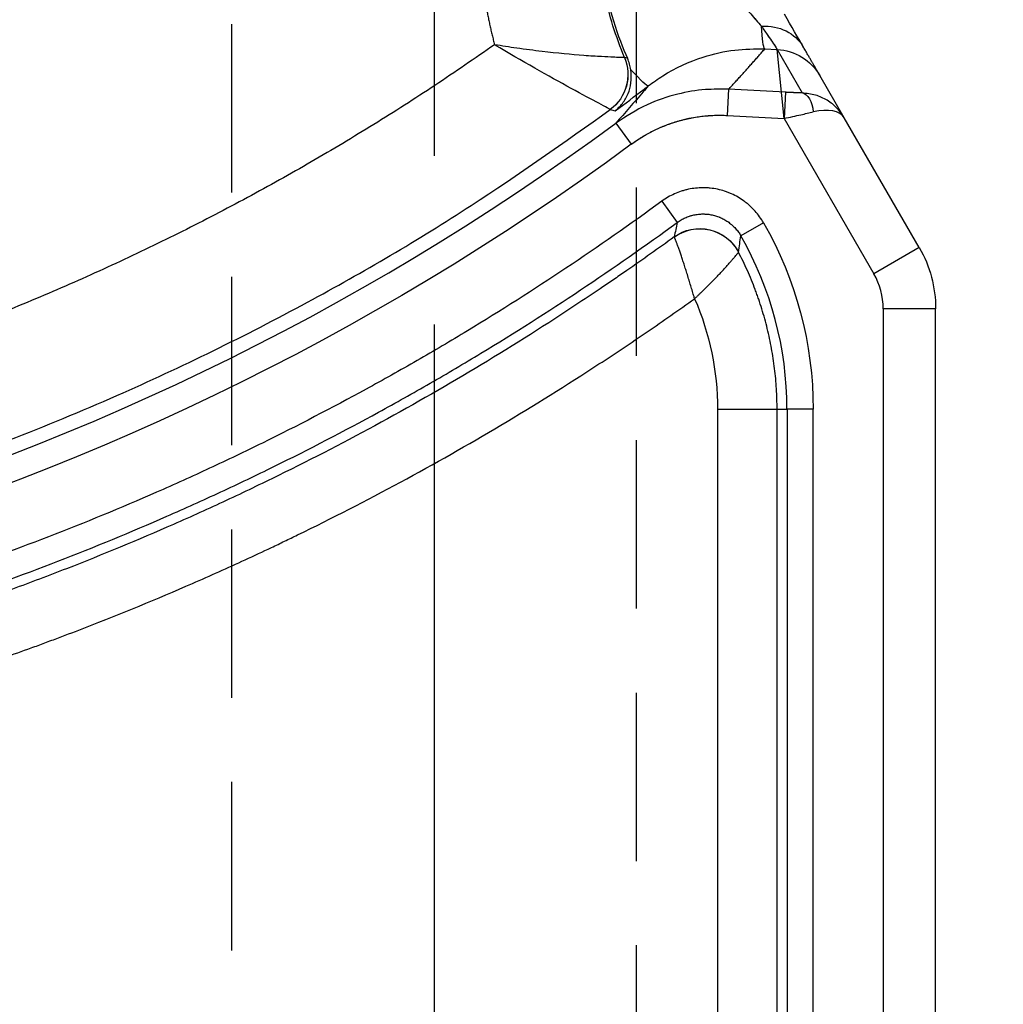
# Model space of a CAD drawing. Extents: x 2651 to 7771, y -1163 to 1075.
# Tile 321 of 490: x 5279 to 5293, y 88 to 102. Entities that reach past the tile are written whole.
import ezdxf

# ---------------------------------------------------------------- set-up
doc = ezdxf.new("R2010")
doc.units = 0
doc.header["$LTSCALE"] = 10
doc.linetypes.add('CENTER', pattern=[2, 1.25, -0.25, 0.25, -0.25])
doc.linetypes.add('HIDDEN', pattern=[0.375, 0.25, -0.125])
doc.layers.get('0').update_dxf_attribs({"linetype": 'CONTINUOUS'})
doc.layers.get('Defpoints').update_dxf_attribs({"linetype": 'CONTINUOUS'})
for name, color, linetype in [('1', 7, 'CONTINUOUS'), ('COOL', 150, 'HIDDEN'), ('DIM', 3, 'CONTINUOUS')]:
    doc.layers.add(name, color=color, linetype=linetype)
doc.styles.get("Standard").update_dxf_attribs({"font": 'romans.shx'})
doc.dimstyles.new('MM& INCH5', dxfattribs={"dimtxt": 5, "dimasz": 2.5, "dimexe": 1, "dimexo": 0.5, "dimtad": 0, "dimrnd": 1.38778e-17, "dimzin": 9, "dimdsep": 46, "dimtxsty": 'Standard', "dimblk": 'CLOSED', "dimcen": 0, "dimclrd": 3, "dimclre": 3, "dimclrt": 3, "dimazin": 2, "dimtfac": 0.75, "dimtofl": 0, "dimtmove": 0, "dimatfit": 3, "dimfxl": 0, "dimtolj": 1, "dimarcsym": 0})

# ---------------------------------------------------------------- blocks, each defined once
blk = doc.blocks.new('DFSF')
at = {"layer": '1', "color": 252, "linetype": 'Continuous'}
for p, q in [((1288.685, 533.376), (1288.87, 533.367)), ((1288.87, 533.367), (1289.242, 532.722)), ((1288.148, 532.776), (1288.128, 532.388)), ((1288.992, 532.732), (1288.148, 532.776)), ((1288.128, 532.388), (1288.972, 532.344)), ((1288.972, 532.344), (1290.304, 530.037)), ((1286.472, 532.273), (1286.702, 531.96)), ((1287.156, 531.114), (1287.385, 530.801)), ((1288.667, 530.793), (1288.33, 530.6)), ((1290.977, 530.426), (1290.304, 530.037)), ((1290.443, 529.519), (1290.443, 508.469)), ((1291.22, 529.519), (1290.443, 529.519)), ((1287.984, 528.026), (1287.984, 509.961)), ((1287.984, 528.026), (1288.867, 528.026)), ((1288.867, 528.026), (1289.015, 528.026)), ((1288.867, 509.961), (1288.867, 528.026)), ((1289.015, 528.026), (1289.015, 509.961)), ((1289.403, 528.026), (1289.015, 528.026)), ((1289.403, 509.961), (1289.403, 528.026))]:
    blk.add_line(p, q, dxfattribs=at)
at = {"layer": '1', "color": 110, "linetype": 'Continuous'}
for p, q in [((1288.972, 532.344), (1288.87, 533.367)), ((1288.128, 532.388), (1288.972, 532.344)), ((1288.972, 532.344), (1290.304, 530.037)), ((1290.443, 529.519), (1290.443, 508.469))]:
    blk.add_line(p, q, dxfattribs=at)
at = {"layer": '1', "color": 7, "linetype": 'Continuous'}
for p, q in [((1289.864, 532.355), (1289.502, 532.981)), ((1288.992, 532.732), (1288.972, 532.344)), ((1290.977, 530.426), (1289.865, 532.352)), ((1291.22, 508.469), (1291.22, 529.519))]:
    blk.add_line(p, q, dxfattribs=at)
at = {"layer": '1', "color": 252, "linetype": 'Continuous'}
for centre, radius, start, end in [((1263.706, 563.151), 38.363, 263.8121, 306.4003), ((1283.836, 528.026), 5.178, 0, 29.8013), ((1289.407, 529.519), 1.036, 0, 30)]:
    blk.add_arc(centre, radius, start, end, dxfattribs=at)
at = {"layer": '1', "color": 110, "linetype": 'Continuous', "extrusion": (0, 0, -1)}
blk.add_arc((-1263.706, 563.151), 38.752, 233.5997, 276.1879, dxfattribs=at)
at = {"layer": '1', "color": 252, "linetype": 'Continuous', "extrusion": (0, 0, -1)}
for centre, radius, start, end in [((-1263.706, 563.151), 38.752, 233.5997, 276.1879), ((-1283.836, 528.026), 5.567, 150.1987, 180)]:
    blk.add_arc(centre, radius, start, end, dxfattribs=at)
at = {"layer": '1', "color": 7, "linetype": 'Continuous', "extrusion": (0, 0, -1)}
blk.add_arc((-1289.407, 529.519), 1.814, 150, 180, dxfattribs=at)
at = {"layer": '1', "color": 110, "linetype": 'Continuous'}
blk.add_arc((1289.407, 529.519), 1.036, 0, 30, dxfattribs=at)
at = {"layer": '1', "color": 252, "linetype": 'Continuous', "extrusion": (0, 0, -1)}
for centre, major_axis, ratio, start_param, end_param in [((1288.583, 533.018), (0.673, 0.389), 0.857555, 5.242162, 6.283185), ((1288.855, 536.606), (0.161, 3.235), 0.052272, 3.194024, 3.602195), ((1288.829, 532.592), (0.673, 0.389), 0.998053, 5.287458, 6.283185), ((1286.005, 532.996), (0.172, 0.625), 0.999861, 0.904998, 2.236594), ((1286.005, 532.996), (-0.351, -0.544), 0.999732, 3.742362, 5.07368), ((1284.985, 535.397), (-1.972, 2.569), 0.041538, 3.154694, 3.609586), ((1287.719, 530.06), (-0.631, 0.148), 0.999911, 0.712892, 2.4287), ((1287.719, 530.059), (0.618, 0.195), 0.99876, 4.392457, 6.10701)]:
    blk.add_ellipse(centre, major_axis=major_axis, ratio=ratio, start_param=start_param, end_param=end_param, dxfattribs=at)
at = {"layer": '1', "color": 7, "linetype": 'Continuous', "extrusion": (0, 0, -1)}
for centre, major_axis, ratio, start_param, end_param in [((1289.222, 532.334), (-0.009, -0.389), 0.484329, 3.201449, 4.425608), ((1289.407, 529.519), (-1.814, 0), 0.999975, 2.618029, 3.141591), ((1289.407, 529.519), (1.814, 0), 0.999975, 5.759622, 6.283185), ((1283.861, 528.026), (4.123, 0), 1, 5.873541, 6.283185)]:
    blk.add_ellipse(centre, major_axis=major_axis, ratio=ratio, start_param=start_param, end_param=end_param, dxfattribs=at)
at = {"layer": '1', "color": 7, "linetype": 'Continuous'}
for points, knots in [([(1286.34, 536.242), (1286.212, 535.652), (1286.202, 535.047), (1286.352, 533.988), (1286.51, 533.538), (1286.645, 533.237)], [0, 0, 0, 0, 0.5, 0.5, 1, 1, 1, 1]), ([(1286.463, 532.456), (1286.501, 532.491), (1286.579, 532.562), (1286.66, 532.706), (1286.709, 532.873), (1286.701, 533), (1286.696, 533.067)], [0, 0, 0, 0, 0.246282, 0.500012, 0.738415, 1, 1, 1, 1]), ([(1286.463, 532.456), (1286.608, 532.563), (1286.751, 532.671), (1286.914, 532.796), (1286.935, 532.811), (1286.955, 532.827)], [0, 0, 0, 0, 0.87552, 0.87552, 1, 1, 1, 1]), ([(1287.385, 530.801), (1287.404, 530.814), (1287.442, 530.839), (1287.502, 530.87), (1287.545, 530.886), (1287.572, 530.895), (1287.583, 530.899), (1287.605, 530.905), (1287.643, 530.914), (1287.699, 530.923), (1287.744, 530.926), (1287.773, 530.926), (1287.779, 530.926), (1287.79, 530.925), (1287.796, 530.925), (1287.813, 530.924), (1287.847, 530.922), (1287.903, 530.913), (1287.947, 530.901), (1287.979, 530.89), (1287.99, 530.887), (1288.006, 530.88), (1288.011, 530.878), (1288.022, 530.874), (1288.048, 530.863), (1288.093, 530.839), (1288.131, 530.815), (1288.158, 530.795), (1288.172, 530.784), (1288.185, 530.773), (1288.194, 530.766), (1288.198, 530.762), (1288.219, 530.743), (1288.251, 530.711), (1288.294, 530.658), (1288.318, 530.62), (1288.33, 530.6)], [0, 0, 0, 0, 0.0625, 0.125, 0.1875, 0.1875, 0.203125, 0.21875, 0.25, 0.3125, 0.375, 0.375, 0.390625, 0.390625, 0.40625, 0.40625, 0.4375, 0.5, 0.5625, 0.5625, 0.59375, 0.59375, 0.609375, 0.609375, 0.625, 0.6875, 0.75, 0.75, 0.78125, 0.796875, 0.796875, 0.8125, 0.8125, 0.875, 0.9375, 1, 1, 1, 1]), ([(1274.875, 524.651), (1275.436, 524.813), (1276.55, 525.163), (1278.195, 525.759), (1279.273, 526.204), (1279.942, 526.497), (1280.076, 526.556), (1280.342, 526.677), (1280.475, 526.737), (1280.872, 526.922), (1281.136, 527.048), (1281.922, 527.434), (1282.44, 527.703), (1283.208, 528.124), (1283.463, 528.267), (1283.843, 528.485), (1283.969, 528.559), (1284.221, 528.707), (1284.847, 529.082), (1285.956, 529.787), (1286.914, 530.456), (1287.385, 530.801)], [0, 0, 0, 0, 0.125, 0.25, 0.375, 0.375, 0.40625, 0.40625, 0.4375, 0.4375, 0.5, 0.5, 0.625, 0.625, 0.6875, 0.6875, 0.71875, 0.71875, 0.75, 0.875, 1, 1, 1, 1]), ([(1287.339, 530.584), (1287.107, 530.416), (1286.873, 530.25), (1286.579, 530.046), (1286.52, 530.005), (1286.401, 529.924), (1286.224, 529.803), (1285.57, 529.365), (1284.482, 528.677), (1282.995, 527.823), (1281.979, 527.296), (1281.336, 526.98), (1281.207, 526.918), (1280.949, 526.794), (1280.56, 526.611), (1280.169, 526.433), (1279.383, 526.088), (1278.854, 525.868), (1278.187, 525.608), (1278.053, 525.557), (1277.785, 525.456), (1277.651, 525.406), (1277.247, 525.259), (1276.977, 525.163), (1276.164, 524.885), (1275.618, 524.712), (1275.068, 524.55)], [0, 0, 0, 0, 0.0625, 0.0625, 0.078125, 0.078125, 0.09375, 0.125, 0.25, 0.375, 0.5, 0.5, 0.53125, 0.53125, 0.5625, 0.625, 0.625, 0.75, 0.75, 0.78125, 0.78125, 0.8125, 0.8125, 0.875, 0.875, 1, 1, 1, 1]), ([(1287.643, 529.668), (1287.635, 529.694), (1287.628, 529.719), (1287.622, 529.74), (1287.609, 529.783), (1287.592, 529.84), (1287.573, 529.903), (1287.563, 529.937), (1287.559, 529.951), (1287.556, 529.958), (1287.55, 529.978), (1287.546, 529.992), (1287.54, 530.012), (1287.537, 530.019), (1287.533, 530.032), (1287.527, 530.052), (1287.521, 530.072), (1287.509, 530.11), (1287.492, 530.161), (1287.473, 530.22), (1287.462, 530.254), (1287.454, 530.276), (1287.451, 530.287), (1287.44, 530.319), (1287.426, 530.36), (1287.407, 530.414), (1287.395, 530.446), (1287.387, 530.469), (1287.385, 530.476), (1287.38, 530.49), (1287.377, 530.496), (1287.37, 530.514), (1287.365, 530.528), (1287.361, 530.539), (1287.359, 530.543), (1287.357, 530.548), (1287.355, 530.552), (1287.353, 530.557), (1287.349, 530.567), (1287.344, 530.576), (1287.342, 530.581), (1287.339, 530.584)], [0, 0, 0, 0, 0.03125, 0.0625, 0.0625, 0.125, 0.1875, 0.203125, 0.203125, 0.21875, 0.21875, 0.25, 0.25, 0.265625, 0.265625, 0.28125, 0.3125, 0.3125, 0.375, 0.4375, 0.46875, 0.46875, 0.5, 0.5, 0.5625, 0.625, 0.6875, 0.6875, 0.71875, 0.71875, 0.75, 0.75, 0.8125, 0.828125, 0.828125, 0.84375, 0.84375, 0.875, 0.875, 0.9375, 1, 1, 1, 1]), ([(1287.643, 529.668), (1287.662, 529.686), (1287.681, 529.704), (1287.708, 529.73), (1287.73, 529.751), (1287.752, 529.771), (1287.762, 529.782), (1287.794, 529.813), (1287.815, 529.833), (1287.846, 529.864), (1287.856, 529.874), (1287.876, 529.894), (1287.886, 529.904), (1287.901, 529.919), (1287.906, 529.924), (1287.915, 529.934), (1287.93, 529.949), (1287.944, 529.964), (1287.972, 529.993), (1288.008, 530.03), (1288.05, 530.075), (1288.074, 530.101), (1288.089, 530.118), (1288.097, 530.127), (1288.119, 530.151), (1288.148, 530.183), (1288.185, 530.226), (1288.207, 530.251), (1288.222, 530.268), (1288.227, 530.274), (1288.236, 530.285), (1288.24, 530.29), (1288.252, 530.305), (1288.261, 530.316), (1288.268, 530.324), (1288.271, 530.328), (1288.273, 530.331), (1288.276, 530.335), (1288.279, 530.339), (1288.285, 530.346), (1288.291, 530.355), (1288.293, 530.36)], [0, 0, 0, 0, 0.03125, 0.0625, 0.09375, 0.09375, 0.125, 0.125, 0.1875, 0.1875, 0.21875, 0.21875, 0.25, 0.25, 0.265625, 0.265625, 0.28125, 0.3125, 0.3125, 0.375, 0.4375, 0.46875, 0.46875, 0.5, 0.5, 0.5625, 0.625, 0.6875, 0.6875, 0.71875, 0.71875, 0.75, 0.75, 0.8125, 0.828125, 0.828125, 0.84375, 0.84375, 0.875, 0.875, 1, 1, 1, 1]), ([(1288.867, 528.026), (1288.867, 528.128), (1288.861, 528.331), (1288.833, 528.632), (1288.788, 528.929), (1288.725, 529.224), (1288.671, 529.419), (1288.626, 529.564), (1288.611, 529.612), (1288.586, 529.684), (1288.577, 529.708), (1288.56, 529.756), (1288.516, 529.875), (1288.429, 530.087), (1288.34, 530.269), (1288.293, 530.36)], [0, 0, 0, 0, 0.125, 0.25, 0.375, 0.5, 0.625, 0.625, 0.6875, 0.6875, 0.71875, 0.71875, 0.75, 0.875, 1, 1, 1, 1])]:
    blk.add_open_spline(points, degree=3, knots=knots, dxfattribs=at)
at = {"layer": '1', "color": 252, "linetype": 'Continuous'}
for points, weights in [([(1284.445, 535.186), (1284.445, 534.595), (1284.521, 534.009), (1284.673, 533.438)], [1, 0.994407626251, 0.994407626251, 1]), ([(1284.673, 533.438), (1277.367, 528.298), (1268.718, 526.067), (1259.838, 527.033)], [1, 0.957088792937, 0.957088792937, 1]), ([(1288.148, 532.776), (1288.33, 532.974), (1288.509, 533.174), (1288.685, 533.376)], [1, 0.999955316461, 0.999955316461, 1])]:
    blk.add_rational_spline(points, weights, degree=3, dxfattribs=at)
for points, knots in [([(1286.602, 533.247), (1286.541, 533.403), (1286.421, 533.715), (1286.302, 534.201), (1286.225, 534.692), (1286.216, 535.022), (1286.211, 535.186)], [0, 0, 0, 0, 0.252444, 0.503258, 0.752443, 1, 1, 1, 1]), ([(1288.301, 534.103), (1288.361, 534.032), (1288.48, 533.889), (1288.584, 533.771), (1288.636, 533.712)], [0, 0, 0, 0, 0.500018, 1, 1, 1, 1]), ([(1288.636, 533.712), (1288.669, 533.663), (1288.733, 533.57), (1288.8, 533.475), (1288.839, 533.417), (1288.86, 533.382), (1288.866, 533.373), (1288.87, 533.367)], [0, 0, 0, 0, 0.262287, 0.49991, 0.699928, 0.840423, 1, 1, 1, 1]), ([(1286.39, 532.475), (1286.384, 532.485), (1286.139, 532.611), (1285.48, 532.97), (1285.078, 533.197), (1284.673, 533.438)], [0, 0, 0, 0, 0.5, 0.5, 1, 1, 1, 1]), ([(1286.602, 533.247), (1286.597, 533.247), (1286.587, 533.249), (1286.529, 533.249), (1286.429, 533.252), (1286.26, 533.261), (1285.93, 533.28), (1285.488, 533.323), (1285.023, 533.382), (1284.783, 533.42), (1284.673, 533.438)], [0, 0, 0, 0, 0.08332, 0.166946, 0.250147, 0.366705, 0.500481, 0.74979, 0.885262, 1, 1, 1, 1]), ([(1286.955, 532.827), (1287.026, 532.878), (1287.276, 533.059), (1287.708, 533.253), (1288.226, 533.374), (1288.536, 533.376), (1288.685, 533.376)], [0, 0, 0, 0, 0.141984, 0.499773, 0.758442, 1, 1, 1, 1]), ([(1286.955, 532.827), (1286.93, 532.797), (1286.904, 532.768), (1286.746, 532.583), (1286.61, 532.428), (1286.472, 532.273)], [0, 0, 0, 0, 0.15993, 0.15993, 1, 1, 1, 1]), ([(1288.148, 532.776), (1288.033, 532.778), (1287.779, 532.781), (1287.368, 532.71), (1286.91, 532.558), (1286.623, 532.371), (1286.472, 532.273)], [0, 0, 0, 0, 0.193756, 0.426858, 0.69734, 1, 1, 1, 1]), ([(1289.865, 532.352), (1289.837, 532.394), (1289.787, 532.47), (1289.697, 532.554), (1289.587, 532.631), (1289.44, 532.7), (1289.308, 532.714), (1289.242, 532.722)], [0, 0, 0, 0, 0.205637, 0.372382, 0.500218, 0.747942, 1, 1, 1, 1]), ([(1259.595, 525.23), (1260.05, 525.185), (1260.961, 525.096), (1262.333, 525.024), (1264.725, 524.979), (1268.034, 525.171), (1272.093, 525.867), (1275.748, 526.892), (1278.989, 528.143), (1281.817, 529.532), (1284.259, 530.962), (1285.709, 531.992), (1286.39, 532.475)], [0, 0, 0, 0, 0.048349, 0.096698, 0.145048, 0.301095, 0.445844, 0.579291, 0.701434, 0.812268, 0.911791, 1, 1, 1, 1]), ([(1286.702, 531.96), (1286.908, 532.112), (1287.133, 532.225), (1287.623, 532.372), (1287.873, 532.402), (1288.128, 532.388)], [0, 0, 0, 0, 0.5, 0.5, 1, 1, 1, 1]), ([(1288.972, 532.344), (1289.057, 532.363), (1289.21, 532.396), (1289.345, 532.427), (1289.405, 532.44)], [0, 0, 0, 0, 0.553654, 1, 1, 1, 1]), ([(1288.667, 530.793), (1288.649, 530.825), (1288.609, 530.886), (1288.541, 530.97), (1288.49, 531.022), (1288.456, 531.053), (1288.449, 531.059), (1288.436, 531.071), (1288.414, 531.088), (1288.364, 531.127), (1288.288, 531.176), (1288.224, 531.209), (1288.182, 531.228), (1288.174, 531.232), (1288.157, 531.239), (1288.131, 531.249), (1288.106, 531.258), (1288.054, 531.275), (1287.984, 531.293), (1287.912, 531.305), (1287.858, 531.311), (1287.84, 531.312), (1287.813, 531.313), (1287.803, 531.314), (1287.785, 531.314), (1287.739, 531.315), (1287.658, 531.31), (1287.587, 531.299), (1287.533, 531.288), (1287.507, 531.281), (1287.472, 531.271), (1287.454, 531.266), (1287.411, 531.252), (1287.343, 531.225), (1287.246, 531.176), (1287.186, 531.136), (1287.156, 531.114)], [0, 0, 0, 0, 0.0625, 0.125, 0.1875, 0.1875, 0.203125, 0.203125, 0.21875, 0.25, 0.3125, 0.375, 0.375, 0.390625, 0.390625, 0.40625, 0.4375, 0.4375, 0.5, 0.5625, 0.5625, 0.59375, 0.59375, 0.609375, 0.609375, 0.625, 0.6875, 0.75, 0.75, 0.78125, 0.796875, 0.8125, 0.8125, 0.875, 0.9375, 1, 1, 1, 1]), ([(1287.156, 531.114), (1286.689, 530.773), (1285.74, 530.11), (1284.765, 529.49), (1284.146, 529.116), (1284.022, 529.041), (1283.773, 528.894), (1283.648, 528.821), (1283.271, 528.605), (1283.019, 528.463), (1282.258, 528.047), (1281.745, 527.781), (1280.967, 527.398), (1280.706, 527.273), (1280.312, 527.09), (1280.181, 527.03), (1279.917, 526.911), (1279.256, 526.617), (1278.054, 526.121), (1276.426, 525.531), (1275.322, 525.185), (1274.767, 525.024)], [0, 0, 0, 0, 0.125, 0.25, 0.25, 0.28125, 0.28125, 0.3125, 0.3125, 0.375, 0.375, 0.5, 0.5, 0.5625, 0.5625, 0.59375, 0.59375, 0.625, 0.75, 0.875, 1, 1, 1, 1]), ([(1275.347, 523.68), (1275.897, 523.842), (1276.443, 524.015), (1277.256, 524.292), (1277.526, 524.387), (1277.863, 524.509), (1277.93, 524.534), (1278.065, 524.584), (1278.266, 524.659), (1279.002, 524.94), (1279.664, 525.212), (1280.451, 525.556), (1280.843, 525.732), (1281.297, 525.944), (1281.491, 526.037), (1281.62, 526.099), (1281.684, 526.13), (1282.264, 526.412), (1283.282, 526.935), (1284.774, 527.781), (1285.744, 528.386), (1286.463, 528.855), (1286.701, 529.014), (1287.056, 529.257), (1287.174, 529.338), (1287.409, 529.502), (1287.526, 529.585), (1287.643, 529.668)], [0, 0, 0, 0, 0.125, 0.125, 0.1875, 0.1875, 0.203125, 0.203125, 0.21875, 0.25, 0.375, 0.375, 0.4375, 0.46875, 0.484375, 0.484375, 0.5, 0.5, 0.625, 0.75, 0.875, 0.875, 0.9375, 0.9375, 0.96875, 0.96875, 1, 1, 1, 1])]:
    blk.add_open_spline(points, degree=3, knots=knots, dxfattribs=at)
at = {"layer": '1', "color": 110, "linetype": 'Continuous'}
for points, degree, knots in [([(1288.301, 534.103), (1288.321, 534.079), (1288.381, 534.007), (1288.497, 533.87), (1288.584, 533.772), (1288.636, 533.712)], 3, [0, 0, 0, 0, 0.166985, 0.500056, 1, 1, 1, 1]), ([(1288.636, 533.712), (1288.669, 533.664), (1288.735, 533.569), (1288.805, 533.467), (1288.853, 533.395), (1288.864, 533.376), (1288.87, 533.367)], 3, [0, 0, 0, 0, 0.257092, 0.508444, 0.755554, 1, 1, 1, 1]), ([(1286.702, 531.96), (1287.011, 532.188), (1287.378, 532.298), (1287.745, 532.408), (1288.128, 532.388)], 2, [0, 0, 0, 0.5, 0.5, 1, 1, 1])]:
    blk.add_open_spline(points, degree=degree, knots=knots, dxfattribs=at)
at = {"layer": '1', "color": 7, "linetype": 'Continuous'}
for points in [[(1289.256, 533.407), (1289.177, 533.545), (1289.083, 533.707), (1288.976, 533.891)], [(1286.602, 533.247), (1286.602, 533.247), (1286.602, 533.247), (1286.602, 533.247)], [(1286.696, 533.067), (1286.687, 533.123), (1286.671, 533.18), (1286.645, 533.237)], [(1286.39, 532.475), (1286.39, 532.475), (1286.39, 532.475), (1286.39, 532.475)], [(1287.339, 530.584), (1287.339, 530.584), (1287.339, 530.584), (1287.34, 530.583)], [(1288.293, 530.36), (1288.293, 530.36), (1288.293, 530.36), (1288.293, 530.36)]]:
    blk.add_open_spline(points, degree=3, dxfattribs=at)
for points, weights in [([(1289.502, 532.981), (1289.485, 533.011), (1289.402, 533.154), (1289.256, 533.407)], [1, 0.986164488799, 0.986164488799, 1]), ([(1289.242, 532.722), (1289.168, 532.724), (1289.082, 532.727), (1288.992, 532.732)], [1, 0.972630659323, 0.972630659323, 1])]:
    blk.add_rational_spline(points, weights, degree=3, dxfattribs=at)
at = {"layer": '1', "color": 252, "linetype": 'Continuous'}
for points in [[(1286.645, 533.237), (1286.631, 533.241), (1286.616, 533.244), (1286.602, 533.247)], [(1286.39, 532.475), (1286.414, 532.469), (1286.439, 532.462), (1286.463, 532.456)], [(1289.865, 532.352), (1289.804, 532.457), (1289.625, 532.491), (1289.405, 532.44)], [(1287.385, 530.801), (1287.371, 530.729), (1287.355, 530.657), (1287.339, 530.584)], [(1288.293, 530.36), (1288.306, 530.441), (1288.318, 530.521), (1288.33, 530.6)]]:
    blk.add_open_spline(points, degree=3, dxfattribs=at)
blk = doc.blocks.new('*D71')
at = {"layer": 'Defpoints', "color": 0}
for p in [(5205.684, 387.642), (5480.685, 55.642), (5500.003, 55.642)]:
    blk.add_point(p, dxfattribs=at)
at = {"layer": 'DIM', "color": 3, "lineweight": -2}
blk.add_line((5481.185, 55.642), (5500.003, 55.642), dxfattribs=at)
at = {"layer": 'DIM', "color": 3, "insert": (5525.747, 55.642), "char_height": 5, "attachment_point": 5}
blk.add_mtext('\\A1;332 [13.071]', dxfattribs=at)
blk = doc.blocks.new('_Closed')
at = {"color": 0, "linetype": 'ByBlock', "lineweight": -2}
for p, q in [((-1, 0.1667), (0, 0)), ((-1, 0.1667), (-1, -0.1667)), ((0, 0), (-1, -0.1667)), ((0, 0), (-1, 0))]:
    blk.add_line(p, q, dxfattribs=at)
blk = doc.blocks.new('*D72')
at = {"layer": 'Defpoints', "color": 0}
for p in [(5205.684, 387.642), (5480.684, 12.642), (5500.003, 12.642)]:
    blk.add_point(p, dxfattribs=at)
at = {"layer": 'DIM', "color": 3, "lineweight": -2}
blk.add_line((5481.184, 12.642), (5500.003, 12.642), dxfattribs=at)
at = {"layer": 'DIM', "color": 3, "insert": (5525.747, 12.642), "char_height": 5, "attachment_point": 5}
blk.add_mtext('\\A1;375 [14.764]', dxfattribs=at)
blk = doc.blocks.new('*D73')
at = {"layer": 'Defpoints', "color": 0}
for p in [(5205.684, 387.642), (5415.212, -22.358), (5500.003, -22.358)]:
    blk.add_point(p, dxfattribs=at)
at = {"layer": 'DIM', "color": 3, "lineweight": -2}
blk.add_line((5415.712, -22.358), (5500.003, -22.358), dxfattribs=at)
at = {"layer": 'DIM', "color": 3, "insert": (5525.747, -22.358), "char_height": 5, "attachment_point": 5}
blk.add_mtext('\\A1;410 [16.142]', dxfattribs=at)
blk = doc.blocks.new('*D74')
at = {"layer": 'Defpoints', "color": 0}
for p in [(5205.684, 387.642), (5429.204, -84.358), (5500.003, -84.358)]:
    blk.add_point(p, dxfattribs=at)
at = {"layer": 'DIM', "color": 3, "lineweight": -2}
blk.add_line((5429.704, -84.358), (5500.003, -84.358), dxfattribs=at)
at = {"layer": 'DIM', "color": 3, "insert": (5525.747, -84.358), "char_height": 5, "attachment_point": 5}
blk.add_mtext('\\A1;472 [18.583]', dxfattribs=at)
blk = doc.blocks.new('*D75')
at = {"layer": 'Defpoints', "color": 0}
for p in [(5205.684, 387.642), (5478.684, -137.358), (5500.003, -137.358)]:
    blk.add_point(p, dxfattribs=at)
at = {"layer": 'DIM', "color": 3, "lineweight": -2}
blk.add_line((5479.184, -137.358), (5500.003, -137.358), dxfattribs=at)
at = {"layer": 'DIM', "color": 3, "insert": (5525.747, -137.358), "char_height": 5, "attachment_point": 5}
blk.add_mtext('\\A1;525 [20.669]', dxfattribs=at)
blk = doc.blocks.new('*D79')
at = {"layer": 'Defpoints', "color": 0}
for p in [(5205.684, 387.642), (5325.684, -12.358), (5500.003, -12.358)]:
    blk.add_point(p, dxfattribs=at)
at = {"layer": 'DIM', "color": 3, "lineweight": -2}
blk.add_line((5326.184, -12.358), (5500.003, -12.358), dxfattribs=at)
at = {"layer": 'DIM', "color": 3, "insert": (5525.747, -12.358), "char_height": 5, "attachment_point": 5}
blk.add_mtext('\\A1;400 [15.748]', dxfattribs=at)
blk = doc.blocks.new('*D80')
at = {"layer": 'Defpoints', "color": 0}
for p in [(5205.684, 387.642), (5402.684, -110.878), (5402.684, -149.784)]:
    blk.add_point(p, dxfattribs=at)
at = {"layer": 'DIM', "color": 3, "lineweight": -2}
blk.add_line((5402.684, -111.378), (5402.684, -149.784), dxfattribs=at)
at = {"layer": 'DIM', "color": 3, "insert": (5402.684, -172.79), "char_height": 5, "attachment_point": 5, "rotation": 90}
blk.add_mtext('\\A1;197 [7.756]', dxfattribs=at)
blk = doc.blocks.new('*D81')
at = {"layer": 'Defpoints', "color": 0}
for p in [(5205.684, 387.642), (5335.684, -75.038), (5335.684, -149.784)]:
    blk.add_point(p, dxfattribs=at)
at = {"layer": 'DIM', "color": 3, "lineweight": -2}
blk.add_line((5335.684, -75.538), (5335.684, -149.784), dxfattribs=at)
at = {"layer": 'DIM', "color": 3, "insert": (5335.684, -172.79), "char_height": 5, "attachment_point": 5, "rotation": 90}
blk.add_mtext('\\A1;130 [5.118]', dxfattribs=at)
blk = doc.blocks.new('*D84')
at = {"layer": 'Defpoints', "color": 0}
for p in [(5205.684, 387.642), (5358.364, -52.358), (5500.003, -52.358)]:
    blk.add_point(p, dxfattribs=at)
at = {"layer": 'DIM', "color": 3, "lineweight": -2}
blk.add_line((5358.864, -52.358), (5500.003, -52.358), dxfattribs=at)
at = {"layer": 'DIM', "color": 3, "insert": (5525.747, -52.358), "char_height": 5, "attachment_point": 5}
blk.add_mtext('\\A1;440 [17.323]', dxfattribs=at)
blk = doc.blocks.new('*D301')
at = {"layer": 'Defpoints', "color": 0}
for p in [(5205.684, 387.642), (5315.684, -137.358), (5315.684, -149.784)]:
    blk.add_point(p, dxfattribs=at)
at = {"layer": 'DIM', "color": 3, "lineweight": -2}
blk.add_line((5315.684, -137.858), (5315.684, -149.784), dxfattribs=at)
at = {"layer": 'DIM', "color": 3, "insert": (5315.684, -172.79), "char_height": 5, "attachment_point": 5, "rotation": 90}
blk.add_mtext('\\A1;110 [4.331]', dxfattribs=at)

msp = doc.modelspace()

# ---------------------------------------------------------------- linework, layer by layer
at = {"layer": 'COOL', "color": 1, "linetype": 'CENTER'}
msp.add_line((5284.684, 137.935), (5284.684, 56.91), dxfattribs=at)
at = {"layer": 'COOL'}
msp.add_lwpolyline([(5287.684, 126.217), (5287.684, 58.642), (5284.684, 56.91), (5281.684, 58.642), (5281.684, 126.217)], dxfattribs=at)

# ---------------------------------------------------------------- block references
at = {"layer": 'DIM'}
msp.add_blockref('DFSF', (4000.91, -431.352), dxfattribs=at)

# ---------------------------------------------------------------- dimensions: what is measured, and where the dimension line sits
for feature_location, offset, dtype, picture, middle in [((5480.685, 55.642), (19.319, 0), 0, '*D71', (5525.747, 55.642)), ((5480.684, 12.642), (19.319, 0), 0, '*D72', (5525.747, 12.642)), ((5415.212, -22.358), (84.791, 0), 0, '*D73', (5525.747, -22.358)), ((5429.204, -84.358), (70.799, 0), 0, '*D74', (5525.747, -84.358)), ((5478.684, -137.358), (21.319, 0), 0, '*D75', (5525.747, -137.358)), ((5325.684, -12.358), (174.319, 0), 0, '*D79', (5525.747, -12.358)), ((5402.684, -110.878), (0, -38.906), 1, '*D80', (5402.684, -172.79)), ((5335.684, -75.038), (0, -74.746), 1, '*D81', (5335.684, -172.79)), ((5358.364, -52.358), (141.639, 0), 0, '*D84', (5525.747, -52.358)), ((5315.684, -137.358), (0, -12.426), 1, '*D301', (5315.684, -172.79))]:
    dim = msp.add_ordinate_dim(feature_location=feature_location, offset=offset, dtype=dtype, origin=(5205.684, 387.642), dimstyle='MM& INCH5', dxfattribs=at)
    dim.commit()
    dim.dimension.update_dxf_attribs({"geometry": picture, "text_midpoint": middle})

doc.saveas('drawing.dxf')
